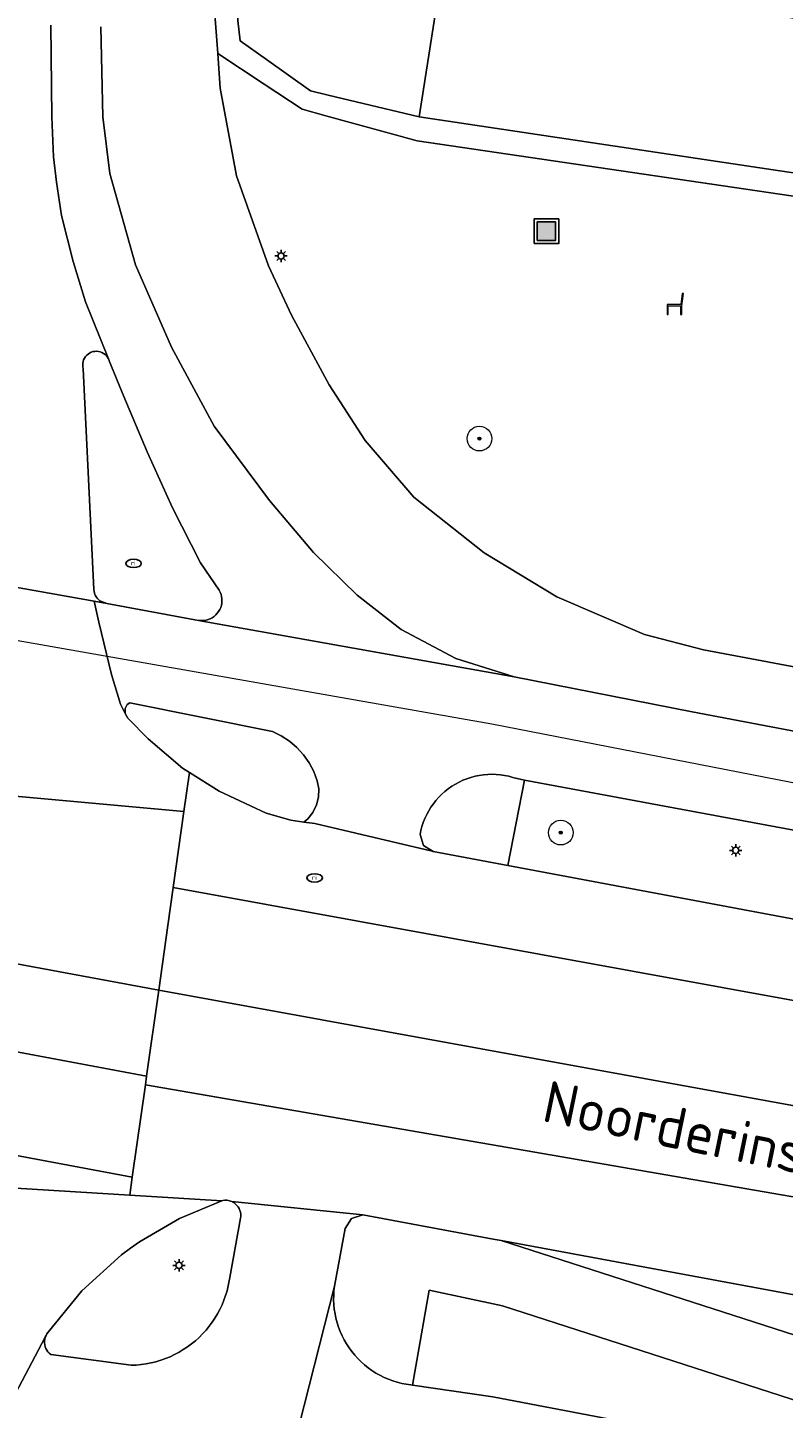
# Model space of a CAD drawing. Header units: metres. Extents: x 152610 to 160096, y 456114 to 462495.
# Tile 394 of 656: x 157721 to 157745, y 460400 to 460445. Entities that reach past the tile are written whole.
import ezdxf
from ezdxf.enums import TextEntityAlignment as Align

# ---------------------------------------------------------------- set-up
doc = ezdxf.new("R2010")
doc.units = ezdxf.units.M
doc.header["$LTSCALE"] = 0.5
doc.layers.get('0').update_dxf_attribs({"linetype": 'CONTINUOUS'})
for name, color, linetype, lineweight in [('B-PV-GR-BEPLANTING_CULTUUR_ROOS-GV', 251, 'CONTINUOUS', 18), ('B-PV-GR-BOOM-S', 251, 'CONTINUOUS', 25), ('B-PV-GR-HAAG-GV', 251, 'CONTINUOUS', 13), ('B-PV-IE-MEUBILAIR-S', 251, 'CONTINUOUS', 25), ('B-PV-IE-MEUBILAIR_WEGMEUBILAIR-S', 251, 'CONTINUOUS', 25), ('B-PV-IE-MEUBILAIR_WEGMEUBILAIR_AFVALBAK-S', 251, 'CONTINUOUS', 25), ('B-PV-KW-KUNSTWERK_DUIKER-G', 251, 'CONTINUOUS', 18), ('B-PV-OG-TERREIN_BEGROEID-GV', 251, 'CONTINUOUS', 18), ('B-PV-OG-TOPOGRAFIE-T18', 1, 'CONTINUOUS', 18), ('B-PV-VH-GESLOTENVERHARDING_ASFALT-GV', 251, 'CONTINUOUS', 18), ('B-PV-VH-ONVERHARD_ZAND-GV', 251, 'CONTINUOUS', 18), ('B-PV-VH-OPENVERHARDING_BETONSTRAATSTEEN-GV', 251, 'CONTINUOUS', 18), ('B-PV-VH-OPENVERHARDING_TEGEL-GV', 251, 'CONTINUOUS', 18)]:
    doc.layers.add(name, color=color, linetype=linetype, lineweight=lineweight)
doc.styles.add('NLCS-ISO', font='NLCS-ISO.ttf')
doc.styles.add('NLCS-ISO-M750-T18', font='NLCS-ISO.ttf', dxfattribs={"height": 1.35})

# ---------------------------------------------------------------- blocks, each defined once
blk = doc.blocks.new('SIE-WEG_AFVALBAK-SO')
h = blk.add_hatch(color=256)
h.dxf.hatch_style = 1
h.paths.add_polyline_path([(-1.5, -1.5), (1.5, -1.5), (1.5, 1.5), (-1.5, 1.5)])
for points in [[(-2, -2), (2, -2), (2, 2), (-2, 2)], [(-1.5, -1.5), (1.5, -1.5), (1.5, 1.5), (-1.5, 1.5)]]:
    blk.add_lwpolyline(points, close=True)
blk = doc.blocks.new('SIE-MEUBILAIR_PAAL_LICHTMAST-SO')
for points in [[(-0.62, 0), (-1, 0)], [(-0.71, 0.71), (-0.44, 0.44)], [(0, 1), (0, 0.62)], [(0.44, 0.44), (0.71, 0.71)], [(1, 0), (0.62, 0)], [(-0.71, -0.71), (-0.44, -0.44)], [(0, -0.62), (0, -1)], [(0.44, -0.44), (0.71, -0.71)]]:
    blk.add_lwpolyline(points)
blk.add_circle((0, 0), 0.5)
blk = doc.blocks.new('SIE-MEUBILAIR_PUT_RIOOLPUT-SO')
blk.add_ellipse((0, 0), major_axis=(1.25, 0), ratio=0.54)
at = {"style": 'NLCS-ISO'}
blk.add_text('ri', height=0.75, dxfattribs=at).set_placement((-0.04, 0.07), align=Align.MIDDLE_CENTER)
blk = doc.blocks.new('SIE-WEG_ZITBANK-SO')
at = {"color": 0, "linetype": 'ByBlock', "lineweight": 18}
blk.add_lwpolyline([(-0.91, -1.63), (-0.91, -0.2), (1.09, -0.2), (1.09, -1.63), (1.29, -1.63), (1.29, -0.21), (1.54, 1.78), (1.33, 1.78), (1.11, 0), (-1.11, 0), (-1.11, -1.63)], close=True, dxfattribs=at)
blk = doc.blocks.new('SGR-BOOM_GBKN-SO')
at = {"linetype": 'ByBlock', "lineweight": 18}
h = blk.add_hatch(color=0, dxfattribs=at)
h.dxf.hatch_style = 1
edge = h.paths.add_edge_path()
edge.add_arc((0, 0), 0.25, 0, 360)
at = {"color": 0, "linetype": 'ByBlock', "lineweight": 18}
for radius in [2, 0.25]:
    blk.add_circle((0, 0), radius, dxfattribs=at)
at = {"color": 0, "linetype": 'ByBlock', "lineweight": 18, "style": 'NLCS-ISO'}
blk.add_attdef('SOORT', (2.5, 0), '', height=1.5, dxfattribs=at)

msp = doc.modelspace()

# ---------------------------------------------------------------- linework, layer by layer
at = {"layer": 'B-PV-GR-BEPLANTING_CULTUUR_ROOS-GV', "flags": 128}
msp.add_lwpolyline([(157728.187, 460448.445), (157727.643, 460448.512), (157727.64, 460448.468), (157727.423, 460445.388), (157727.506, 460444.729), (157728.356, 460444.122), (157729.775, 460443.11), (157730.348, 460442.974), (157733.299, 460442.272), (157734.063, 460447.168), (157734.15, 460447.74), (157731.638, 460448.02), (157731.296, 460448.062)], close=True, dxfattribs=at)
at = {"layer": 'B-PV-GR-HAAG-GV', "flags": 128}
msp.add_lwpolyline([(157727.643, 460448.512), (157727.056, 460448.584), (157727.049, 460448.538), (157726.865, 460447.364), (157726.695, 460445.441), (157726.775, 460444.318), (157728.278, 460443.327), (157729.505, 460442.518), (157730.28, 460442.304), (157733.231, 460441.488), (157765.457, 460436.748), (157765.483, 460436.979), (157765.536, 460437.448), (157733.299, 460442.272), (157730.348, 460442.974), (157729.775, 460443.11), (157728.356, 460444.122), (157727.506, 460444.729), (157727.423, 460445.388), (157727.64, 460448.468)], close=True, dxfattribs=at)
at = {"layer": 'B-PV-KW-KUNSTWERK_DUIKER-G', "flags": 128}
msp.add_lwpolyline([(157500, 460466.325), (157517.572, 460463.086), (157549.492, 460454.048), (157629.251, 460439.622), (157664.629, 460435.103), (157735.651, 460422.609), (157789.105, 460412.201), (157814.109, 460406.353), (157821.823, 460407.151), (157892.385, 460434.752)], dxfattribs=at)
at = {"layer": 'B-PV-OG-TERREIN_BEGROEID-GV', "flags": 128}
for points in [[(157765.457, 460436.748), (157733.231, 460441.488), (157730.28, 460442.304), (157729.505, 460442.518), (157728.278, 460443.327), (157726.775, 460444.318), (157726.855, 460443.194), (157727.385, 460440.354), (157728.418, 460437.445), (157729.168, 460435.848), (157730.379, 460433.589), (157731.545, 460431.784), (157733.124, 460429.958), (157735.399, 460428.154), (157737.76, 460426.728), (157740.592, 460425.51), (157742.503, 460425.006), (157759.645, 460421.795)], [(157781.304, 460412.507), (157736.709, 460420.786), (157736.165, 460418.029), (157757.884, 460413.956)]]:
    msp.add_lwpolyline(points, dxfattribs=at)
for points in [[(157728.544, 460422.363), (157723.93, 460423.298), (157723.847, 460423.24), (157723.775, 460423.106), (157723.776, 460422.948), (157723.869, 460422.796), (157724.525, 460422.123), (157725.635, 460421.175), (157725.858, 460421.035), (157726.824, 460420.427), (157728.343, 460419.721), (157729.142, 460419.488), (157729.568, 460419.432), (157729.693, 460419.537), (157729.856, 460419.746), (157729.972, 460419.985), (157730.037, 460420.243), (157730.046, 460420.509), (157729.999, 460420.771), (157729.886, 460421.068), (157729.736, 460421.349), (157729.553, 460421.609), (157729.338, 460421.843), (157729.096, 460422.049), (157728.83, 460422.223)], [(157727.067, 460407.182), (157727.004, 460407.184), (157726.941, 460407.177), (157726.912, 460407.171), (157725.535, 460406.595), (157724.245, 460405.843), (157723.946, 460405.634), (157723.655, 460405.415), (157722.373, 460404.255), (157721.283, 460402.913), (157721.245, 460402.863), (157721.214, 460402.808), (157721.19, 460402.749), (157721.174, 460402.689), (157721.166, 460402.626), (157721.165, 460402.563), (157721.172, 460402.501), (157721.188, 460402.439), (157721.211, 460402.381), (157721.241, 460402.326), (157721.278, 460402.274), (157721.321, 460402.229), (157721.37, 460402.188), (157721.373, 460402.186), (157723.972, 460401.842), (157724.134, 460401.849), (157724.295, 460401.864), (157724.456, 460401.887), (157724.615, 460401.918), (157724.773, 460401.957), (157724.928, 460402.003), (157725.081, 460402.057), (157725.231, 460402.119), (157725.378, 460402.188), (157725.521, 460402.264), (157725.661, 460402.347), (157725.796, 460402.436), (157725.926, 460402.532), (157726.052, 460402.635), (157726.172, 460402.744), (157726.287, 460402.858), (157726.396, 460402.978), (157726.499, 460403.104), (157726.596, 460403.234), (157726.686, 460403.368), (157726.77, 460403.507), (157726.846, 460403.65), (157726.916, 460403.797), (157726.977, 460403.947), (157727.032, 460404.1), (157727.079, 460404.255), (157727.118, 460404.412), (157727.15, 460404.571), (157727.167, 460404.682), (157727.514, 460406.607), (157727.52, 460406.67), (157727.519, 460406.733), (157727.509, 460406.795), (157727.492, 460406.855), (157727.467, 460406.913), (157727.435, 460406.967), (157727.396, 460407.017), (157727.352, 460407.061), (157727.302, 460407.1), (157727.247, 460407.131), (157727.229, 460407.139), (157727.189, 460407.156), (157727.129, 460407.173)], [(157735.997, 460403.763), (157733.622, 460404.278), (157733.08, 460401.196), (157735.689, 460400.816), (157747.278, 460398.602), (157752.271, 460397.449), (157754.058, 460396.888), (157755.74, 460396.266), (157755.986, 460397.668), (157750.457, 460399.042), (157746.025, 460400.529)]]:
    msp.add_lwpolyline(points, close=True, dxfattribs=at)
at = {"layer": 'B-PV-VH-GESLOTENVERHARDING_ASFALT-GV', "flags": 128}
for points in [[(157716.627, 460427.678), (157722.772, 460426.585), (157723.186, 460426.511), (157722.959, 460426.596), (157722.911, 460426.635), (157722.87, 460426.679), (157722.834, 460426.729), (157722.804, 460426.783), (157722.783, 460426.84), (157722.769, 460426.9), (157722.762, 460426.96), (157722.762, 460426.965), (157722.419, 460434.111), (157722.406, 460434.169), (157722.401, 460434.228), (157722.403, 460434.287), (157722.414, 460434.346), (157722.433, 460434.402), (157722.459, 460434.455), (157722.491, 460434.505), (157722.531, 460434.549), (157722.575, 460434.588), (157722.625, 460434.621), (157722.679, 460434.646), (157722.735, 460434.665), (157722.793, 460434.675), (157722.853, 460434.677), (157722.912, 460434.672), (157722.97, 460434.658), (157723.025, 460434.637), (157723.077, 460434.609), (157723.125, 460434.574), (157723.168, 460434.533), (157723.205, 460434.486), (157723.235, 460434.435), (157722.496, 460436.283), (157722.098, 460437.581), (157721.716, 460439.075), (157721.549, 460440.151), (157721.458, 460440.979), (157721.404, 460442.267), (157721.374, 460445.234)], [(157656.375, 460426.684), (157724.863, 460413.985), (157725.158, 460416.081), (157725.332, 460417.313), (157725.679, 460419.769), (157716.881, 460420.575), (157716.234, 460420.634), (157715.086, 460420.739), (157703.775, 460421.742), (157700.955, 460422.034), (157696.45, 460422.35), (157638.953, 460433.072)], [(157716.881, 460420.575), (157725.679, 460419.769), (157725.858, 460421.035), (157725.635, 460421.175), (157724.525, 460422.123), (157723.869, 460422.796), (157723.776, 460422.948), (157723.631, 460423.252), (157723.331, 460424.214), (157722.924, 460425.905), (157722.772, 460426.585), (157716.627, 460427.678)], [(157650.622, 460425.047), (157724.47, 460411.201), (157724.863, 460413.985), (157656.375, 460426.684)], [(157783.417, 460415.166), (157742.145, 460423.006), (157736.372, 460424.137), (157726.149, 460425.96), (157723.186, 460426.511), (157722.772, 460426.585), (157722.924, 460425.905), (157723.331, 460424.214), (157723.631, 460423.252), (157723.776, 460422.948), (157723.775, 460423.106), (157723.847, 460423.24), (157723.93, 460423.298), (157728.544, 460422.363), (157728.83, 460422.223), (157729.096, 460422.049), (157729.338, 460421.843), (157729.553, 460421.609), (157729.736, 460421.349), (157729.886, 460421.068), (157729.999, 460420.771), (157730.046, 460420.509), (157730.037, 460420.243), (157729.972, 460419.985), (157729.856, 460419.746), (157729.693, 460419.537), (157729.568, 460419.432), (157729.83, 460419.398), (157729.915, 460419.381), (157733.716, 460418.491), (157733.725, 460418.489), (157733.735, 460418.486), (157733.744, 460418.484), (157733.754, 460418.482), (157733.444, 460418.677), (157733.326, 460419.024), (157733.354, 460419.159), (157733.389, 460419.292), (157733.433, 460419.422), (157733.484, 460419.55), (157733.542, 460419.675), (157733.607, 460419.796), (157733.679, 460419.913), (157733.758, 460420.026), (157733.843, 460420.134), (157733.935, 460420.236), (157734.032, 460420.334), (157734.135, 460420.425), (157734.243, 460420.51), (157734.356, 460420.589), (157734.473, 460420.662), (157734.594, 460420.727), (157734.718, 460420.785), (157734.846, 460420.836), (157734.977, 460420.879), (157735.11, 460420.915), (157735.245, 460420.943), (157735.381, 460420.963), (157735.518, 460420.975), (157735.655, 460420.979), (157735.793, 460420.975), (157735.93, 460420.963), (157736.066, 460420.943), (157736.201, 460420.916), (157736.334, 460420.88), (157736.373, 460420.868), (157736.709, 460420.786), (157781.304, 460412.507)], [(157628.83, 460425.775), (157724.009, 460407.93), (157724.431, 460410.924), (157724.47, 460411.201), (157650.622, 460425.047)], [(157811.447, 460401.632), (157725.332, 460417.313), (157725.158, 460416.081), (157724.863, 460413.985), (157792.784, 460401.625)], [(157807.387, 460396.58), (157724.431, 460410.924), (157724.009, 460407.93), (157723.928, 460407.354), (157726.912, 460407.171), (157726.941, 460407.177), (157727.004, 460407.184), (157727.067, 460407.182), (157727.129, 460407.173), (157727.189, 460407.156), (157727.229, 460407.139), (157731.471, 460406.71), (157735.69, 460405.927), (157735.956, 460405.878), (157793.056, 460395.287)], [(157719.253, 460399.098), (157721.19, 460402.749), (157721.214, 460402.808), (157721.245, 460402.863), (157721.283, 460402.913), (157722.373, 460404.255), (157723.655, 460405.415), (157723.946, 460405.634), (157724.245, 460405.843), (157725.535, 460406.595), (157726.912, 460407.171), (157723.928, 460407.354), (157701.945, 460408.698)], [(157728.425, 460396.038), (157730.555, 460404.397), (157730.902, 460406.274), (157731.109, 460406.594), (157731.471, 460406.71), (157727.229, 460407.139), (157727.247, 460407.131), (157727.302, 460407.1), (157727.352, 460407.061), (157727.396, 460407.017), (157727.435, 460406.967), (157727.467, 460406.913), (157727.492, 460406.855), (157727.509, 460406.795), (157727.519, 460406.733), (157727.52, 460406.67), (157727.514, 460406.607), (157727.167, 460404.682), (157727.15, 460404.571), (157727.118, 460404.412), (157727.079, 460404.255), (157727.032, 460404.1), (157726.977, 460403.947), (157726.916, 460403.797), (157726.846, 460403.65), (157726.77, 460403.507), (157726.686, 460403.368), (157726.596, 460403.234), (157726.499, 460403.104), (157726.396, 460402.978), (157726.287, 460402.858), (157726.172, 460402.744), (157726.052, 460402.635), (157725.926, 460402.532), (157725.796, 460402.436), (157725.661, 460402.347), (157725.521, 460402.264), (157725.378, 460402.188), (157725.231, 460402.119), (157725.081, 460402.057), (157724.928, 460402.003), (157724.773, 460401.957), (157724.615, 460401.918), (157724.456, 460401.887), (157724.295, 460401.864), (157724.134, 460401.849), (157723.972, 460401.842), (157721.373, 460402.186), (157721.37, 460402.188), (157721.321, 460402.229), (157721.278, 460402.274), (157721.241, 460402.326), (157721.211, 460402.381), (157721.188, 460402.439), (157721.172, 460402.501), (157721.165, 460402.563), (157721.166, 460402.626), (157721.174, 460402.689), (157721.19, 460402.749), (157719.253, 460399.098)], [(157747.278, 460398.602), (157735.689, 460400.816), (157733.08, 460401.196), (157733.028, 460401.204), (157732.879, 460401.225), (157732.732, 460401.254), (157732.586, 460401.291), (157732.442, 460401.336), (157732.302, 460401.388), (157732.164, 460401.448), (157732.029, 460401.515), (157731.898, 460401.589), (157731.771, 460401.67), (157731.649, 460401.757), (157731.532, 460401.851), (157731.42, 460401.951), (157731.313, 460402.056), (157731.212, 460402.168), (157731.117, 460402.284), (157731.028, 460402.406), (157730.946, 460402.532), (157730.871, 460402.662), (157730.803, 460402.796), (157730.742, 460402.933), (157730.688, 460403.073), (157730.642, 460403.217), (157730.604, 460403.362), (157730.573, 460403.509), (157730.55, 460403.658), (157730.536, 460403.807), (157730.529, 460403.957), (157730.53, 460404.108), (157730.539, 460404.258), (157730.555, 460404.397), (157728.425, 460396.038)]]:
    msp.add_lwpolyline(points, dxfattribs=at)
for points in [[(157724.009, 460407.93), (157628.83, 460425.775), (157641.3, 460421.904), (157655.667, 460417.444), (157663.444, 460415.988), (157674.256, 460413.964), (157693.959, 460410.275), (157697.791, 460409.546), (157701.945, 460408.698), (157723.928, 460407.354)], [(157729.83, 460419.398), (157729.568, 460419.432), (157729.142, 460419.488), (157728.343, 460419.721), (157726.824, 460420.427), (157725.858, 460421.035), (157725.679, 460419.769), (157725.332, 460417.313), (157811.447, 460401.632), (157800.509, 460404.539), (157784.165, 460408.936), (157757.884, 460413.956), (157736.165, 460418.029), (157733.754, 460418.482), (157733.744, 460418.484), (157733.735, 460418.486), (157733.725, 460418.489), (157733.716, 460418.491), (157729.915, 460419.381)], [(157792.784, 460401.625), (157724.863, 460413.985), (157724.47, 460411.201), (157724.431, 460410.924), (157807.387, 460396.58), (157825.1, 460395.642), (157811.285, 460398.139)]]:
    msp.add_lwpolyline(points, close=True, dxfattribs=at)
at = {"layer": 'B-PV-VH-ONVERHARD_ZAND-GV', "flags": 128}
msp.add_lwpolyline([(157727.643, 460448.512), (157727.056, 460448.584), (157727.049, 460448.538), (157726.865, 460447.364), (157726.695, 460445.441), (157726.775, 460444.318), (157728.278, 460443.327), (157729.505, 460442.518), (157730.28, 460442.304), (157733.231, 460441.488), (157765.457, 460436.748), (157765.483, 460436.979), (157765.536, 460437.448), (157733.299, 460442.272), (157730.348, 460442.974), (157729.775, 460443.11), (157728.356, 460444.122), (157727.506, 460444.729), (157727.423, 460445.388), (157727.64, 460448.468)], close=True, dxfattribs=at)
at = {"layer": 'B-PV-VH-OPENVERHARDING_BETONSTRAATSTEEN-GV', "flags": 128}
for points in [[(157766.401, 460442.315), (157734.063, 460447.168), (157733.299, 460442.272), (157765.536, 460437.448)], [(157722.912, 460434.672), (157722.853, 460434.677), (157722.793, 460434.675), (157722.735, 460434.665), (157722.679, 460434.646), (157722.625, 460434.621), (157722.575, 460434.588), (157722.531, 460434.549), (157722.491, 460434.505), (157722.459, 460434.455), (157722.433, 460434.402), (157722.414, 460434.346), (157722.403, 460434.287), (157722.401, 460434.228), (157722.406, 460434.169), (157722.419, 460434.111), (157722.762, 460426.965), (157722.762, 460426.96), (157722.769, 460426.9), (157722.783, 460426.84), (157722.804, 460426.783), (157722.834, 460426.729), (157722.87, 460426.679), (157722.911, 460426.635), (157722.959, 460426.596), (157723.186, 460426.511), (157726.149, 460425.96), (157726.326, 460425.955), (157726.397, 460425.967), (157726.467, 460425.987), (157726.534, 460426.014), (157726.598, 460426.049), (157726.658, 460426.09), (157726.713, 460426.138), (157726.762, 460426.191), (157726.805, 460426.249), (157726.841, 460426.312), (157726.871, 460426.379), (157726.892, 460426.448), (157726.906, 460426.519), (157726.913, 460426.591), (157726.911, 460426.664), (157726.901, 460426.736), (157726.883, 460426.806), (157726.858, 460426.874), (157726.825, 460426.939), (157726.214, 460427.828), (157725.311, 460429.607), (157724.487, 460431.418), (157723.736, 460433.216), (157723.263, 460434.364), (157723.258, 460434.38), (157723.235, 460434.435), (157723.205, 460434.486), (157723.168, 460434.533), (157723.125, 460434.574), (157723.077, 460434.609), (157723.025, 460434.637), (157722.97, 460434.658)], [(157793.056, 460395.287), (157735.956, 460405.878), (157744.129, 460403.242), (157752.692, 460400.483), (157759.224, 460398.413), (157772.953, 460395.86), (157774.042, 460395.685), (157775.335, 460395.666), (157779.248, 460395.576)]]:
    msp.add_lwpolyline(points, close=True, dxfattribs=at)
msp.add_lwpolyline([(157721.374, 460445.234), (157721.404, 460442.267), (157721.458, 460440.979), (157721.549, 460440.151), (157721.716, 460439.075), (157722.098, 460437.581), (157722.496, 460436.283), (157723.235, 460434.435), (157723.258, 460434.38), (157723.263, 460434.364), (157723.736, 460433.216), (157724.487, 460431.418), (157725.311, 460429.607), (157726.214, 460427.828), (157726.825, 460426.939), (157726.858, 460426.874), (157726.883, 460426.806), (157726.901, 460426.736), (157726.911, 460426.664), (157726.913, 460426.591), (157726.906, 460426.519), (157726.892, 460426.448), (157726.871, 460426.379), (157726.841, 460426.312), (157726.805, 460426.249), (157726.762, 460426.191), (157726.713, 460426.138), (157726.658, 460426.09), (157726.598, 460426.049), (157726.534, 460426.014), (157726.467, 460425.987), (157726.397, 460425.967), (157726.326, 460425.955), (157726.149, 460425.96), (157736.372, 460424.137), (157734.489, 460424.727), (157732.721, 460425.671), (157731.289, 460426.779), (157729.88, 460428.163), (157728.451, 460429.84), (157726.657, 460432.25), (157725.28, 460434.811), (157724.113, 460437.481), (157723.276, 460440.438), (157723.057, 460442.272), (157722.989, 460445.188)], dxfattribs=at)
at = {"layer": 'B-PV-VH-OPENVERHARDING_TEGEL-GV', "flags": 128}
for points in [[(157722.989, 460445.188), (157723.057, 460442.272), (157723.276, 460440.438), (157724.113, 460437.481), (157725.28, 460434.811), (157726.657, 460432.25), (157728.451, 460429.84), (157729.88, 460428.163), (157731.289, 460426.779), (157732.721, 460425.671), (157734.489, 460424.727), (157736.372, 460424.137), (157742.145, 460423.006), (157783.417, 460415.166)], [(157759.645, 460421.795), (157742.503, 460425.006), (157740.592, 460425.51), (157737.76, 460426.728), (157735.399, 460428.154), (157733.124, 460429.958), (157731.545, 460431.784), (157730.379, 460433.589), (157729.168, 460435.848), (157728.418, 460437.445), (157727.385, 460440.354), (157726.855, 460443.194), (157726.775, 460444.318), (157726.695, 460445.441)], [(157752.692, 460400.483), (157744.129, 460403.242), (157735.956, 460405.878), (157735.69, 460405.927), (157731.471, 460406.71), (157731.109, 460406.594), (157730.902, 460406.274), (157730.555, 460404.397), (157730.539, 460404.258), (157730.53, 460404.108), (157730.529, 460403.957), (157730.536, 460403.807), (157730.55, 460403.658), (157730.573, 460403.509), (157730.604, 460403.362), (157730.642, 460403.217), (157730.688, 460403.073), (157730.742, 460402.933), (157730.803, 460402.796), (157730.871, 460402.662), (157730.946, 460402.532), (157731.028, 460402.406), (157731.117, 460402.284), (157731.212, 460402.168), (157731.313, 460402.056), (157731.42, 460401.951), (157731.532, 460401.851), (157731.649, 460401.757), (157731.771, 460401.67), (157731.898, 460401.589), (157732.029, 460401.515), (157732.164, 460401.448), (157732.302, 460401.388), (157732.442, 460401.336), (157732.586, 460401.291), (157732.732, 460401.254), (157732.879, 460401.225), (157733.028, 460401.204), (157733.08, 460401.196), (157733.622, 460404.278), (157735.997, 460403.763), (157746.025, 460400.529)]]:
    msp.add_lwpolyline(points, dxfattribs=at)
msp.add_lwpolyline([(157735.793, 460420.975), (157735.655, 460420.979), (157735.518, 460420.975), (157735.381, 460420.963), (157735.245, 460420.943), (157735.11, 460420.915), (157734.977, 460420.879), (157734.846, 460420.836), (157734.718, 460420.785), (157734.594, 460420.727), (157734.473, 460420.662), (157734.356, 460420.589), (157734.243, 460420.51), (157734.135, 460420.425), (157734.032, 460420.334), (157733.935, 460420.236), (157733.843, 460420.134), (157733.758, 460420.026), (157733.679, 460419.913), (157733.607, 460419.796), (157733.542, 460419.675), (157733.484, 460419.55), (157733.433, 460419.422), (157733.389, 460419.292), (157733.354, 460419.159), (157733.326, 460419.024), (157733.444, 460418.677), (157733.754, 460418.482), (157736.165, 460418.029), (157736.709, 460420.786), (157736.373, 460420.868), (157736.334, 460420.88), (157736.201, 460420.916), (157736.066, 460420.943), (157735.93, 460420.963)], close=True, dxfattribs=at)

# ---------------------------------------------------------------- block references
at = {"layer": 'B-PV-GR-BOOM-S', "xscale": 0.2, "yscale": 0.2, "zscale": 0.2}
for p in [(157735.251, 460431.849), (157737.885, 460419.09)]:
    msp.add_blockref('SGR-BOOM_GBKN-SO', p, dxfattribs=at)
at = {"layer": 'B-PV-IE-MEUBILAIR-S', "xscale": 0.2, "yscale": 0.2, "zscale": 0.2}
for name, p in [('SIE-MEUBILAIR_PAAL_LICHTMAST-SO', (157728.828, 460437.763)), ('SIE-MEUBILAIR_PUT_RIOOLPUT-SO', (157724.05, 460427.807)), ('SIE-MEUBILAIR_PAAL_LICHTMAST-SO', (157743.553, 460418.514)), ('SIE-MEUBILAIR_PUT_RIOOLPUT-SO', (157729.913, 460417.622)), ('SIE-MEUBILAIR_PAAL_LICHTMAST-SO', (157725.522, 460405.076))]:
    msp.add_blockref(name, p, dxfattribs=at)
at = {"layer": 'B-PV-IE-MEUBILAIR_WEGMEUBILAIR-S', "xscale": 0.2, "yscale": 0.2, "zscale": 0.2}
msp.add_blockref('SIE-WEG_ZITBANK-SO', (157741.549, 460436.19), dxfattribs=at)
at = {"layer": 'B-PV-IE-MEUBILAIR_WEGMEUBILAIR_AFVALBAK-S', "xscale": 0.2, "yscale": 0.2, "zscale": 0.2}
msp.add_blockref('SIE-WEG_AFVALBAK-SO', (157737.418, 460438.565), dxfattribs=at)

# ---------------------------------------------------------------- texts
at = {"layer": 'B-PV-OG-TOPOGRAFIE-T18', "style": 'NLCS-ISO-M750-T18'}
msp.add_text('Noorderinslag', height=1.35, rotation=348.4, dxfattribs=at).set_placement((157742.692, 460409.111), align=Align.MIDDLE)

doc.saveas('drawing.dxf')
